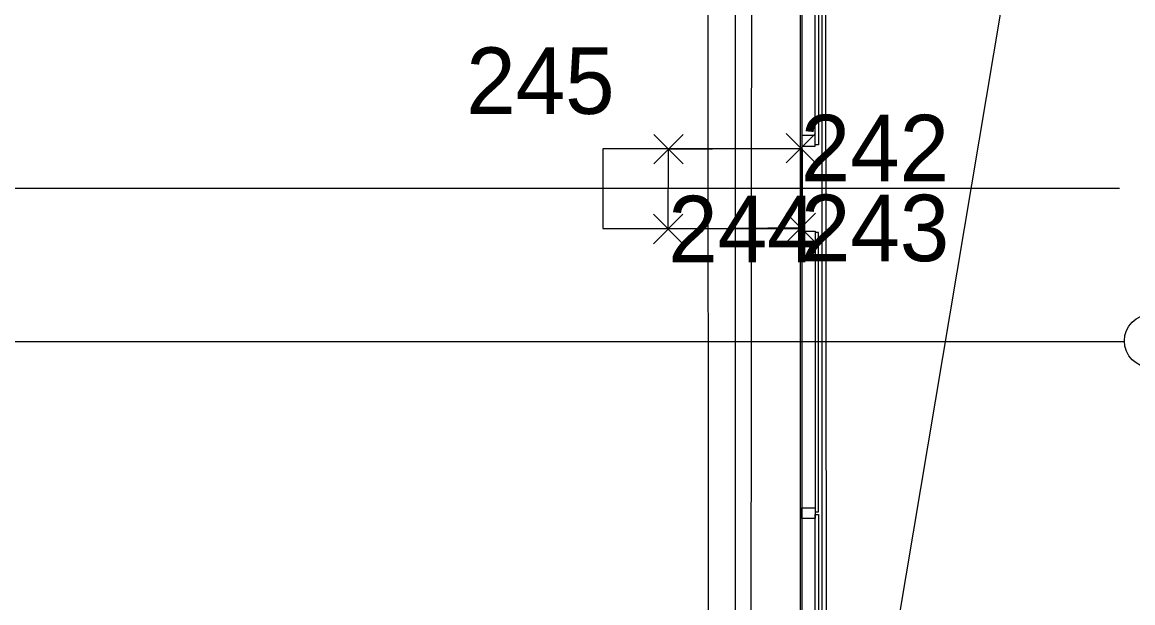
# Model space of a CAD drawing. Extents: x -264205 to -263659, y -1242401 to -1242060.
# Drawn here: x -263800.91 to -263792.55, y -1242157 to -1242152.63 of the extents above; entities that cross this region are included whole.
import ezdxf

# ---------------------------------------------------------------- set-up
doc = ezdxf.new("R2010")
doc.units = 0
for name, color, linetype in [('BOD_CISLO', 7, 'Continuous'), ('BOD_SYMBOL', 7, 'Continuous'), ('KFA_SO_10-1_BETONOVE_STLPY', 7, 'Continuous'), ('KFA_SO_10-1_PLACHTY', 7, 'Continuous'), ('KFA_SO_10-1_STRECHY', 7, 'Continuous'), ('KFA_SO_10-1_TRIBUNA_C_OBVOD', 7, 'Continuous'), ('OBRUBNIKY_KOMUNIKACIE_PROJEKT', 7, 'Continuous'), ('OSI_STAVBY_KFA', 7, 'Continuous'), ('SITUACIA_DSP_2D', 7, 'Continuous')]:
    doc.layers.add(name, color=color, linetype=linetype)

msp = doc.modelspace()

# ---------------------------------------------------------------- linework, layer by layer
at = {"layer": 'BOD_SYMBOL'}
for p, q in [((-263796.1555, -1242153.6965), (-263795.9345, -1242153.4755)), ((-263795.9345, -1242153.6965), (-263796.1555, -1242153.4755)), ((-263795.1605, -1242153.6875), (-263794.9395, -1242153.4665)), ((-263794.9395, -1242153.6875), (-263795.1605, -1242153.4665)), ((-263796.1575, -1242154.2965), (-263795.9365, -1242154.0755)), ((-263795.9365, -1242154.2965), (-263796.1575, -1242154.0755)), ((-263795.1595, -1242154.2885), (-263794.9385, -1242154.0675)), ((-263794.9385, -1242154.2885), (-263795.1595, -1242154.0675))]:
    msp.add_line(p, q, dxfattribs=at)
at = {"layer": 'KFA_SO_10-1_BETONOVE_STLPY'}
msp.add_lwpolyline([(-263795.05, -1242153.577), (-263795.049, -1242154.178), (-263796.047, -1242154.186), (-263796.045, -1242153.586)], close=True, dxfattribs=at)
at = {"layer": 'KFA_SO_10-1_PLACHTY'}
msp.add_line((-263794.851, -1242160.594), (-263794.89, -1242133.187), dxfattribs=at)
for points in [[(-263795.396, -1242226.823), (-263795.427, -1242195.892), (-263795.456, -1242167.905), (-263795.427, -1242160.909), (-263795.402, -1242132.887), (-263795.428, -1242101.98)], [(-263790.3095, -1242133.2663), (-263794.6437, -1242159.079), (-263794.8712, -1242160.3355)]]:
    msp.add_lwpolyline(points, dxfattribs=at)
at = {"layer": 'KFA_SO_10-1_STRECHY'}
msp.add_line((-263795.734, -1242227.196), (-263795.754, -1242101.588), dxfattribs=at)
at = {"layer": 'KFA_SO_10-1_TRIBUNA_C_OBVOD'}
msp.add_lwpolyline([(-263795.284, -1242101.267), (-263795.051, -1242101.819), (-263795.059, -1242226.991), (-263795.286, -1242227.548)], dxfattribs=at)
at = {"layer": 'OBRUBNIKY_KOMUNIKACIE_PROJEKT'}
msp.add_line((-263794.8928, -1242101.3822), (-263794.8928, -1242227.3822), dxfattribs=at)
at = {"layer": 'OSI_STAVBY_KFA'}
for p, q in [((-263795.5428, -1242083.2372), (-263795.5428, -1242246.7072)), ((-263792.6528, -1242153.8822), (-263909.3428, -1242153.8822)), ((-263792.6528, -1242153.8822), (-263792.6528, -1242153.8822))]:
    msp.add_line(p, q, dxfattribs=at)
at = {"layer": 'SITUACIA_DSP_2D'}
for p, q in [((-263794.8928, -1242101.3822), (-263794.8928, -1242227.3822)), ((-263795.0428, -1242101.7691), (-263795.0428, -1242226.9954)), ((-263794.9427, -1242153.5523), (-263794.9427, -1242151.4523)), ((-263794.9177, -1242151.4523), (-263794.9177, -1242153.5523)), ((-263794.9427, -1242153.4823), (-263795.0427, -1242153.4823)), ((-263795.0427, -1242153.4823), (-263795.0427, -1242153.5623)), ((-263794.9427, -1242153.5223), (-263794.9427, -1242153.4823)), ((-263794.9427, -1242153.5623), (-263794.9427, -1242153.5223)), ((-263795.0378, -1242153.5823), (-263796.5378, -1242153.5823)), ((-263796.5378, -1242153.5823), (-263796.5378, -1242154.1823)), ((-263795.0427, -1242153.5623), (-263794.9427, -1242153.5623)), ((-263795.0378, -1242154.1823), (-263795.0378, -1242153.5823)), ((-263794.9177, -1242153.5523), (-263794.9427, -1242153.5523)), ((-263796.5378, -1242154.1823), (-263795.0378, -1242154.1823)), ((-263795.0427, -1242154.2823), (-263795.0427, -1242154.2023)), ((-263795.0427, -1242154.2023), (-263794.9427, -1242154.2023)), ((-263794.9427, -1242154.2823), (-263795.0427, -1242154.2823)), ((-263794.9427, -1242154.2023), (-263794.9427, -1242154.2423)), ((-263794.9177, -1242154.2123), (-263794.9427, -1242154.2123)), ((-263794.9427, -1242154.2123), (-263794.9427, -1242156.3123)), ((-263794.9427, -1242154.2423), (-263794.9427, -1242154.2823)), ((-263794.9177, -1242156.3123), (-263794.9177, -1242154.2123)), ((-263801.5928, -1242155.0322), (-263800.5928, -1242155.0322)), ((-263800.5928, -1242155.0322), (-263792.6159, -1242155.0322)), ((-263795.0427, -1242156.3623), (-263795.0427, -1242156.2823)), ((-263795.0427, -1242156.2823), (-263794.9427, -1242156.2823)), ((-263794.9427, -1242156.2823), (-263794.9427, -1242156.3223)), ((-263794.9427, -1242156.3623), (-263795.0427, -1242156.3623)), ((-263794.9427, -1242156.3123), (-263794.9177, -1242156.3123)), ((-263794.9427, -1242156.3223), (-263794.9427, -1242156.3623)), ((-263794.9427, -1242158.4323), (-263794.9427, -1242156.3323)), ((-263794.9427, -1242156.3323), (-263794.9177, -1242156.3323)), ((-263794.9177, -1242156.3323), (-263794.9177, -1242158.4323))]:
    msp.add_line(p, q, dxfattribs=at)
msp.add_circle((-263792.4159, -1242155.0274), 0.2, dxfattribs=at)

# ---------------------------------------------------------------- texts
at = {"layer": 'BOD_CISLO'}
for s, p in [('245', (-263797.5661, -1242153.3204)), ('242', (-263795.05, -1242153.827)), ('244', (-263796.047, -1242154.436)), ('243', (-263795.049, -1242154.428))]:
    msp.add_text(s, height=0.5, dxfattribs=at).set_placement(p)

doc.saveas('drawing.dxf')
